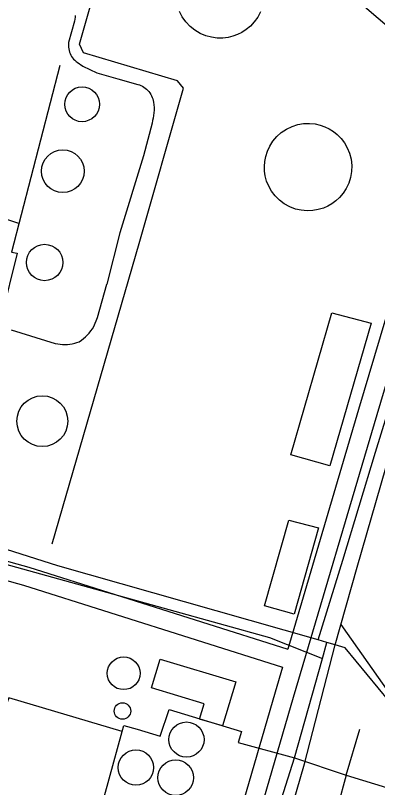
# Model space of a CAD drawing. Extents: x 3568792 to 3606828, y 529143 to 554785.
# Drawn here: x 3575530 to 3576106, y 547261 to 548489 of the extents above; entities that cross this region are included whole.
import ezdxf

# ---------------------------------------------------------------- set-up
doc = ezdxf.new("R2010")
doc.units = 0
for name, color, linetype in [('V-BLDG-OTLN', 7, 'Continuous'), ('V-DOMW-TANK', 7, 'Continuous'), ('V-ROAD-CNTR', 7, 'Continuous'), ('V-TOPO-SHOR', 7, 'Continuous'), ('V-UTIL-LINE', 7, 'Continuous')]:
    doc.layers.add(name, color=color, linetype=linetype)

msp = doc.modelspace()

# ---------------------------------------------------------------- linework, layer by layer
at = {"layer": 'V-BLDG-OTLN'}
for points in [[(3576095.2, 547999.4), (3576029.5, 547772.7), (3575967.8, 547790.6), (3576033.1, 548016.1)], [(3576011.8, 547674.2), (3575973, 547536.9), (3575925.8, 547550.2), (3575964.3, 547686.3)], [(3575880.3, 547429.3), (3575859.2, 547359.4), (3575822.4, 547370.4), (3575829.8, 547394.8), (3575746.2, 547419.9), (3575760, 547465.6)]]:
    msp.add_lwpolyline(points, close=True, dxfattribs=at)
at = {"layer": 'V-DOMW-TANK'}
msp.add_lwpolyline([(3575919.5, 548494.7), (3575915.1, 548486.1), (3575909.6, 548478.5), (3575903.5, 548471.9), (3575896.8, 548466.3), (3575889.9, 548461.8), (3575882.9, 548458.4), (3575875.8, 548455.8), (3575868.1, 548453.9), (3575859.7, 548452.8), (3575850.9, 548452.8), (3575841.8, 548454), (3575832.7, 548456.4), (3575823.7, 548460.2), (3575815.3, 548465.2), (3575807.6, 548471.4), (3575800.8, 548478.6), (3575795.3, 548486.6), (3575790.9, 548495)], dxfattribs=at)
msp.add_lwpolyline([(3576028.8, 548308.4), (3576035.3, 548304.4), (3576041.5, 548299.4), (3576047.5, 548293.4), (3576052.9, 548286.4), (3576057.5, 548278.4), (3576061.1, 548269.6), (3576063.5, 548260.3), (3576064.6, 548250.5), (3576064.3, 548240.7), (3576062.7, 548231.1), (3576059.8, 548222), (3576055.8, 548213.6), (3576050.9, 548206.1), (3576045.3, 548199.6), (3576039.3, 548194), (3576033.1, 548189.4), (3576026.6, 548185.7), (3576019.4, 548182.5), (3576011.4, 548180.1), (3576002.8, 548178.6), (3575993.7, 548178.2), (3575984.4, 548179), (3575975, 548181.1), (3575965.9, 548184.6), (3575957.3, 548189.4), (3575949.5, 548195.3), (3575942.7, 548202.1), (3575937, 548209.6), (3575932.6, 548217.5), (3575929.3, 548225.6), (3575927.1, 548233.6), (3575925.9, 548241.4), (3575925.7, 548248.9), (3575926.2, 548256.6), (3575927.8, 548264.6), (3575930.4, 548272.8), (3575934.2, 548281), (3575939.2, 548288.8), (3575945.3, 548296.1), (3575952.6, 548302.6), (3575960.7, 548308), (3575969.6, 548312.3), (3575978.8, 548315.2), (3575988.1, 548316.8), (3575997.3, 548317.1), (3576006.2, 548316.3), (3576014.4, 548314.4), (3576022, 548311.8)], close=True, dxfattribs=at)
for centre, radius in [((3575636, 548347.5), 27.6), ((3575605.4, 548241.1), 34), ((3575576.5, 548096.1), 28.9), ((3575572.7, 547843.9), 40.4), ((3575702.1, 547443.1), 26), ((3575700.2, 547383.1), 13.1), ((3575801.9, 547337.8), 27.9), ((3575721.5, 547293.3), 28), ((3575784.7, 547277.2), 28.4)]:
    msp.add_circle(centre, radius, dxfattribs=at)
at = {"layer": 'V-ROAD-CNTR'}
for points in [[(3575241.3, 549117.2), (3575280.7, 549103.6), (3575348.7, 549080.1), (3575393.3, 549057), (3575425, 549040), (3575446.2, 549026.1), (3575471.5, 549007.9), (3575494.2, 548990.5), (3575684.7, 548838.8), (3576001.6, 548574.3), (3576229.2, 548379.3)], [(3575625.2, 548488.9), (3575625, 548485.8), (3575624.5, 548482.6), (3575623.8, 548479.5), (3575614.6, 548445.9), (3575614.3, 548443.3), (3575614.3, 548440.7), (3575614.4, 548438.1), (3575614.7, 548435.5), (3575615.3, 548433), (3575616, 548430.5), (3575617, 548428.1), (3575618.1, 548425.7), (3575619.4, 548423.5), (3575620.9, 548421.4), (3575622.6, 548419.4), (3575624.4, 548417.5), (3575626.4, 548415.8), (3575628.4, 548414.3), (3575637.3, 548408), (3575659.2, 548397.8), (3575693, 548388), (3575724.5, 548379.1), (3575727.1, 548378.3), (3575729.5, 548377.3), (3575731.9, 548376.1), (3575734.2, 548374.8), (3575736.4, 548373.2), (3575738.5, 548371.5), (3575740.4, 548369.7), (3575742.1, 548367.7), (3575743.7, 548365.6), (3575745.2, 548363.3), (3575746.4, 548361), (3575747.5, 548358.6), (3575748.4, 548356), (3575749.1, 548353.5), (3575749.6, 548350.8), (3575750, 548346.7), (3575750.3, 548342.5), (3575750.3, 548338.2), (3575750.1, 548334), (3575749.6, 548329.8), (3575749, 548325.7), (3575748.1, 548321.6), (3575747.1, 548317.5), (3575733.6, 548265.7), (3575696.2, 548143), (3575675.5, 548061.4)], [(3576229.2, 548379.3), (3576075.4, 547862.2), (3575963.1, 547481.7)], [(3576254.1, 548357.9), (3576104.2, 547853.7), (3575971.6, 547404.7), (3575856.7, 547009.6)], [(3575523.2, 547988.8), (3575593.4, 547967.4), (3575597.2, 547966.7), (3575601, 547966.1), (3575604.9, 547965.8), (3575608.8, 547965.7), (3575612.7, 547965.9), (3575616.5, 547966.3), (3575620.4, 547966.9), (3575624.2, 547967.8), (3575627.9, 547968.8), (3575631.6, 547970.1), (3575635, 547972.5), (3575638.3, 547975.1), (3575641.5, 547977.9), (3575644.5, 547980.9), (3575647.3, 547984), (3575649.9, 547987.3), (3575652.3, 547990.8), (3575654.5, 547994.3), (3575660.3, 548008.4), (3575675.5, 548061.4)], [(3574995.1, 547766.4), (3575551.3, 547611.8), (3575963.1, 547481.7)], [(3575432.4, 547613.7), (3575542.7, 547583.1), (3575954.6, 547452.9)], [(3575954.6, 547452.9), (3575942.8, 547413.2), (3575821.5, 546996.3), (3575616.8, 546291), (3575609.3, 546268.3), (3575594.7, 546234.9), (3575576.8, 546176.6)]]:
    msp.add_lwpolyline(points, dxfattribs=at)
at = {"layer": 'V-TOPO-SHOR'}
msp.add_lwpolyline([(3575588.5, 547649.1), (3575726.7, 548126.1), (3575797, 548373.3), (3575787.5, 548385.1), (3575638.3, 548429.5), (3575632, 548443.1), (3575656.5, 548528.8), (3575651.1, 548540.2), (3575476.6, 548590.6), (3575473.9, 548607), (3575566.8, 548934.8)], dxfattribs=at)
at = {"layer": 'V-UTIL-LINE'}
msp.add_line((3576055.8, 547281.4), (3575978.9, 547004.3), dxfattribs=at)
for points in [[(3576011.4, 547496.2), (3576050.2, 547622.9), (3576102.4, 547794.8), (3576147.1, 547940.4), (3576177.4, 548048.7), (3576207.8, 548152.2), (3576254.6, 548306.1), (3576314.7, 548288.7), (3576385.2, 548435), (3576272.9, 548539.6), (3576168, 548631), (3576025, 548752.9), (3575878.5, 548876.1), (3575765.2, 548973.7), (3575646.7, 549068.7), (3575581.2, 549118.7)], [(3576038.1, 547488.3), (3576073.4, 547612), (3576118.5, 547769.9), (3576145.3, 547859.3), (3576147.9, 547867.6), (3576163.1, 547915.4), (3576176.9, 547959.3), (3576191.2, 548008.8), (3576239.4, 548177.6), (3576269.4, 548285.5), (3576327.3, 548269.4), (3576401.6, 548407.5), (3576470.5, 548536), (3576525, 548645.7), (3576537.9, 548664.3)], [(3575600.6, 548409.2), (3575523.8, 548112.6), (3575532.8, 548110.8), (3575507.8, 548010.1)], [(3575535.5, 548158.1), (3575490.5, 548172.8), (3575460, 548067.6), (3575200.6, 548138.8), (3575194.1, 548112.5), (3575077.6, 548148.6)], [(3575365.6, 547298.8), (3575467.3, 547264.9), (3575658.4, 547199.9), (3575914.5, 547123.1), (3575973.4, 547309), (3576017.9, 547466.5), (3576025.2, 547492.3), (3576011.4, 547496.2), (3575848.9, 547542.4), (3575597.2, 547613.8), (3575330.6, 547698.5), (3575305.2, 547707.4), (3575141.2, 547756.5), (3574969.4, 547813.6), (3574942.1, 547737.9), (3574936.5, 547722.4), (3575116.2, 547671.5)], [(3575449.5, 547574.1), (3575464.7, 547630.3), (3575693.6, 547566.8), (3575933.9, 547499.8), (3576017.9, 547466.5)], [(3576047.3, 547520.5), (3576123, 547412.9), (3576382.6, 547212.3), (3576365.4, 546929.1), (3576363.5, 546922.4), (3576349.1, 546869)], [(3576370.7, 547206.1), (3576215.8, 547327.2), (3576124, 547398.8), (3576054.1, 547483.4), (3576038.1, 547488.3), (3576025.2, 547492.3)], [(3575946.5, 547150.7), (3575989.3, 547299.4), (3576038.1, 547488.3)], [(3575631.6, 547102.6), (3575658.4, 547199.9), (3575699.6, 547350.8), (3575519.8, 547404.3), (3575467.3, 547264.9)], [(3575699.6, 547350.8), (3575702.2, 547360.4), (3575723.3, 547354.2), (3575760.1, 547343.4), (3575774.4, 547385.5), (3575889.2, 547350.7), (3575883.9, 547333.2), (3575973.4, 547309)], [(3575973.4, 547309), (3576055.8, 547281.4), (3576077.2, 547354.2)], [(3576055.8, 547281.4), (3576171.5, 547245.7), (3576145.7, 547169.4), (3576091.1, 546967.7)]]:
    msp.add_lwpolyline(points, dxfattribs=at)

doc.saveas('drawing.dxf')
